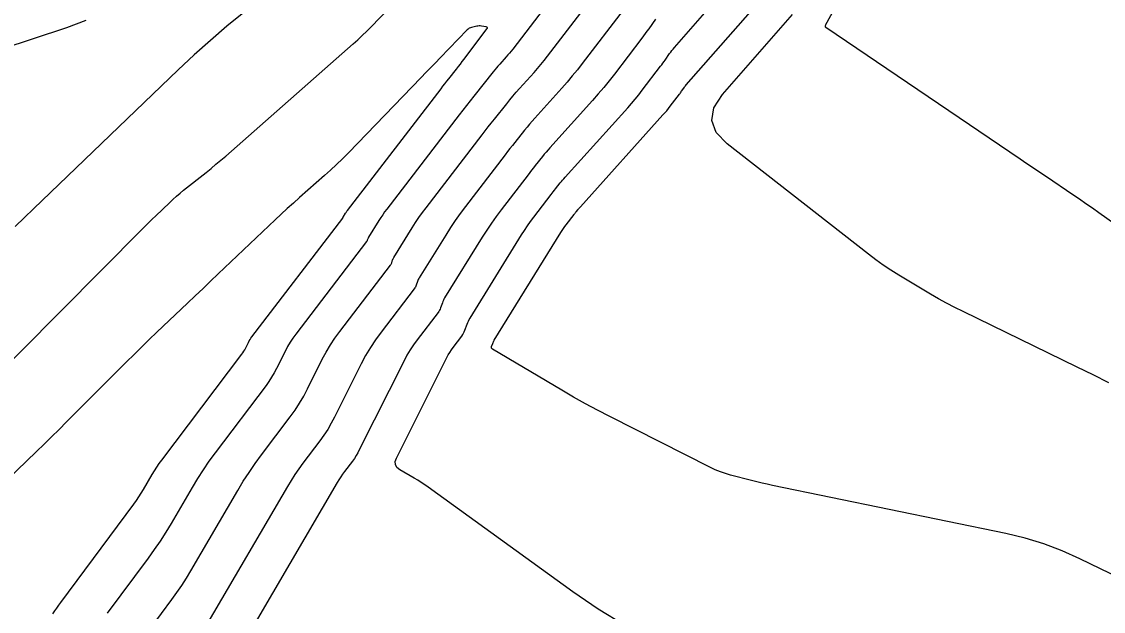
# Model space of a CAD drawing. Extents: x 1005228 to 1008882, y 1883389 to 1885754.
# Drawn here: x 1007755.5 to 1007862.3, y 1884414.4 to 1884472.7 of the extents above; entities that cross this region are included whole.
import ezdxf

# ---------------------------------------------------------------- set-up
doc = ezdxf.new("R2010")
doc.units = 0
doc.layers.add('C-ANNO-NOTE', color=7, linetype='Continuous')
doc.layers.add('S_BRIDGE', color=7, linetype='Continuous')

msp = doc.modelspace()

# ---------------------------------------------------------------- linework, layer by layer
at = {"layer": 'C-ANNO-NOTE'}
for points in [[(1007865.22, 1884451.37), (1007861.82, 1884453.78), (1007861.18, 1884454.23), (1007860.54, 1884454.68), (1007859.9, 1884455.12), (1007859.25, 1884455.56), (1007856.66, 1884457.32), (1007856.01, 1884457.75), (1007855.37, 1884458.19), (1007854.72, 1884458.63), (1007854.07, 1884459.07), (1007834.89, 1884472.06), (1007834.88, 1884472.07), (1007834.87, 1884472.09), (1007834.86, 1884472.11), (1007834.85, 1884472.13), (1007834.84, 1884472.21), (1007834.83, 1884472.23), (1007834.83, 1884472.25), (1007834.84, 1884472.27), (1007834.85, 1884472.29), (1007841.68, 1884484.75)], [(1007768.32, 1884412.87), (1007770.36, 1884415.61), (1007770.86, 1884416.3), (1007771.34, 1884417.01), (1007771.8, 1884417.73), (1007772.24, 1884418.46), (1007776.87, 1884426.38), (1007777.41, 1884427.29), (1007777.99, 1884428.17), (1007778.58, 1884429.04), (1007779.21, 1884429.9), (1007782.04, 1884433.65), (1007782.52, 1884434.31), (1007782.96, 1884434.99), (1007783.37, 1884435.69), (1007783.75, 1884436.41), (1007785.21, 1884439.33), (1007785.59, 1884440.04), (1007786.01, 1884440.74), (1007786.45, 1884441.42), (1007786.93, 1884442.08), (1007791.93, 1884448.61), (1007791.97, 1884448.67), (1007792, 1884448.73), (1007792.03, 1884448.79), (1007792.06, 1884448.86), (1007792.15, 1884449.13), (1007792.18, 1884449.19), (1007792.21, 1884449.26), (1007792.24, 1884449.32), (1007792.28, 1884449.38), (1007794.09, 1884452.31), (1007794.41, 1884452.82), (1007794.74, 1884453.31), (1007795.09, 1884453.8), (1007795.45, 1884454.28), (1007800.98, 1884461.48), (1007801.28, 1884461.87), (1007801.58, 1884462.26), (1007801.88, 1884462.64), (1007802.19, 1884463.02), (1007803.4, 1884464.55), (1007803.71, 1884464.93), (1007804.02, 1884465.31), (1007804.34, 1884465.68), (1007804.67, 1884466.04), (1007806.1, 1884467.63), (1007806.44, 1884468.02), (1007806.77, 1884468.41), (1007807.1, 1884468.82), (1007807.42, 1884469.23), (1007813.02, 1884476.56)], [(1007815.01, 1884413.08), (1007812.42, 1884414.66), (1007809.92, 1884416.37), (1007795.64, 1884426.72), (1007795.31, 1884426.95), (1007794.97, 1884427.18), (1007794.62, 1884427.4), (1007794.27, 1884427.61), (1007792.86, 1884428.43), (1007792.57, 1884428.66), (1007792.42, 1884428.93), (1007792.4, 1884429.23), (1007792.52, 1884429.58), (1007797.5, 1884439.51), (1007797.63, 1884439.76), (1007797.78, 1884440.01), (1007797.94, 1884440.26), (1007798.11, 1884440.49), (1007798.97, 1884441.62), (1007799.07, 1884441.76), (1007799.15, 1884441.89), (1007799.22, 1884442.04), (1007799.28, 1884442.19), (1007799.5, 1884442.8), (1007799.56, 1884442.96), (1007799.63, 1884443.1), (1007799.7, 1884443.25), (1007799.78, 1884443.39), (1007804.86, 1884451.6), (1007805.15, 1884452.05), (1007805.44, 1884452.49), (1007805.75, 1884452.92), (1007806.07, 1884453.35), (1007807.78, 1884455.58), (1007807.89, 1884455.72), (1007808, 1884455.87), (1007808.12, 1884456.01), (1007808.23, 1884456.16), (1007808.69, 1884456.73), (1007808.81, 1884456.87), (1007808.92, 1884457.01), (1007809.04, 1884457.15), (1007809.17, 1884457.29), (1007815.35, 1884464.16), (1007815.72, 1884464.58), (1007816.08, 1884465.01), (1007816.43, 1884465.44), (1007816.78, 1884465.88), (1007818.58, 1884468.25), (1007818.7, 1884468.4), (1007818.81, 1884468.55), (1007818.93, 1884468.71), (1007819.04, 1884468.86), (1007819.47, 1884469.49), (1007819.59, 1884469.64), (1007819.7, 1884469.8), (1007819.82, 1884469.94), (1007819.94, 1884470.09), (1007825.72, 1884476.7)], [(1007814.88, 1884473.79), (1007810.86, 1884468.52), (1007810.37, 1884467.9), (1007809.87, 1884467.29), (1007809.36, 1884466.68), (1007808.83, 1884466.09), (1007806.17, 1884463.12), (1007805.91, 1884462.84), (1007805.66, 1884462.54), (1007805.41, 1884462.24), (1007805.17, 1884461.94), (1007804.2, 1884460.73), (1007803.96, 1884460.43), (1007803.72, 1884460.13), (1007803.48, 1884459.82), (1007803.25, 1884459.51), (1007799.33, 1884454.42), (1007798.82, 1884453.73), (1007798.32, 1884453.03), (1007797.84, 1884452.32), (1007797.38, 1884451.59), (1007794.78, 1884447.38), (1007794.73, 1884447.3), (1007794.68, 1884447.21), (1007794.64, 1884447.11), (1007794.6, 1884447.02), (1007794.47, 1884446.64), (1007794.43, 1884446.54), (1007794.39, 1884446.45), (1007794.33, 1884446.37), (1007794.28, 1884446.28), (1007791.01, 1884442.01), (1007790.46, 1884441.26), (1007789.95, 1884440.49), (1007789.48, 1884439.69), (1007789.05, 1884438.87), (1007786.41, 1884433.61), (1007786.09, 1884433.01), (1007785.74, 1884432.41), (1007785.37, 1884431.84), (1007784.96, 1884431.28), (1007783.3, 1884429.07), (1007782.89, 1884428.51), (1007782.5, 1884427.95), (1007782.13, 1884427.37), (1007781.77, 1884426.78), (1007773.93, 1884413.35)], [(1007750.31, 1884468.87), (1007760.01, 1884472.07), (1007761.9, 1884472.81)], [(1007777.47, 1884473.55), (1007775.8, 1884472.19), (1007774.17, 1884470.79), (1007772.56, 1884469.36), (1007771, 1884467.89), (1007756.72, 1884454.19), (1007755.82, 1884453.32), (1007754.92, 1884452.44)], [(1007818.07, 1884472.88), (1007817.41, 1884471.94), (1007817.24, 1884471.71), (1007817.07, 1884471.48), (1007816.9, 1884471.25), (1007816.73, 1884471.02), (1007814.02, 1884467.46), (1007813.5, 1884466.8), (1007812.97, 1884466.15), (1007812.42, 1884465.51), (1007811.87, 1884464.88), (1007807.67, 1884460.21), (1007807.48, 1884459.99), (1007807.29, 1884459.78), (1007807.11, 1884459.56), (1007806.93, 1884459.34), (1007806.22, 1884458.44), (1007806.04, 1884458.22), (1007805.86, 1884458), (1007805.69, 1884457.77), (1007805.51, 1884457.54), (1007802.86, 1884454.08), (1007802.36, 1884453.43), (1007801.89, 1884452.76), (1007801.43, 1884452.07), (1007800.99, 1884451.38), (1007797.28, 1884445.39), (1007797.21, 1884445.27), (1007797.15, 1884445.16), (1007797.1, 1884445.03), (1007797.05, 1884444.91), (1007796.87, 1884444.41), (1007796.83, 1884444.29), (1007796.77, 1884444.17), (1007796.7, 1884444.06), (1007796.63, 1884443.95), (1007794.56, 1884441.25), (1007794.2, 1884440.76), (1007793.87, 1884440.25), (1007793.56, 1884439.73), (1007793.27, 1884439.19), (1007788.86, 1884430.39), (1007788.71, 1884430.1), (1007788.54, 1884429.82), (1007788.37, 1884429.55), (1007788.18, 1884429.28), (1007787.39, 1884428.25), (1007787.2, 1884427.98), (1007787.02, 1884427.72), (1007786.84, 1884427.44), (1007786.67, 1884427.17), (1007775.62, 1884408.25)], [(1007862.82, 1884437), (1007861.26, 1884437.78), (1007859.69, 1884438.55), (1007848.42, 1884444.04), (1007847.6, 1884444.44), (1007846.8, 1884444.87), (1007846, 1884445.31), (1007845.21, 1884445.77), (1007842.08, 1884447.64), (1007841.31, 1884448.12), (1007840.55, 1884448.62), (1007839.81, 1884449.15), (1007839.08, 1884449.7), (1007825.16, 1884460.59), (1007824.08, 1884461.72), (1007823.64, 1884462.9), (1007823.85, 1884464.16), (1007824.7, 1884465.47), (1007831.59, 1884473.36)], [(1007758.63, 1884414.22), (1007758.82, 1884414.5), (1007759.01, 1884414.78), (1007759.21, 1884415.06), (1007759.4, 1884415.33), (1007766.62, 1884425.03), (1007766.87, 1884425.38), (1007767.11, 1884425.74), (1007767.34, 1884426.1), (1007767.57, 1884426.47), (1007768.43, 1884427.95), (1007768.65, 1884428.32), (1007768.89, 1884428.68), (1007769.13, 1884429.03), (1007769.38, 1884429.37), (1007777.28, 1884439.84), (1007777.37, 1884439.98), (1007777.46, 1884440.12), (1007777.55, 1884440.26), (1007777.62, 1884440.4), (1007777.92, 1884440.99), (1007778, 1884441.14), (1007778.08, 1884441.28), (1007778.17, 1884441.41), (1007778.27, 1884441.55), (1007787.23, 1884453.27), (1007787.23, 1884453.28), (1007787.24, 1884453.29), (1007787.24, 1884453.3), (1007787.24, 1884453.31), (1007787.26, 1884453.34), (1007787.26, 1884453.35), (1007787.26, 1884453.36), (1007787.27, 1884453.36), (1007787.27, 1884453.37), (1007787.51, 1884453.75), (1007787.55, 1884453.81), (1007787.59, 1884453.88), (1007787.63, 1884453.94), (1007787.68, 1884454), (1007796.92, 1884466.03), (1007797.11, 1884466.27), (1007797.3, 1884466.52), (1007797.49, 1884466.76), (1007797.68, 1884467), (1007798.45, 1884467.97), (1007798.64, 1884468.22), (1007798.83, 1884468.46), (1007799.02, 1884468.7), (1007799.21, 1884468.95), (1007801.45, 1884471.93), (1007801.5, 1884472.01), (1007801.5, 1884472.07), (1007801.45, 1884472.12), (1007801.36, 1884472.14), (1007800.9, 1884472.21), (1007800.79, 1884472.22), (1007800.68, 1884472.22), (1007800.56, 1884472.21), (1007800.45, 1884472.19), (1007799.94, 1884472.07), (1007799.82, 1884472.04), (1007799.71, 1884471.99), (1007799.61, 1884471.92), (1007799.51, 1884471.84), (1007796.85, 1884469.08), (1007796.38, 1884468.6), (1007795.91, 1884468.11), (1007795.43, 1884467.62), (1007794.96, 1884467.13), (1007787.78, 1884459.7), (1007787.21, 1884459.12), (1007786.62, 1884458.55), (1007786.03, 1884457.99), (1007785.42, 1884457.45), (1007782.97, 1884455.29), (1007782.36, 1884454.75), (1007781.75, 1884454.2), (1007781.15, 1884453.64), (1007780.56, 1884453.08), (1007774.95, 1884447.75), (1007774.19, 1884447.03), (1007773.44, 1884446.31), (1007772.68, 1884445.59), (1007771.92, 1884444.87), (1007768.89, 1884441.99), (1007768.13, 1884441.27), (1007767.38, 1884440.54), (1007766.64, 1884439.81), (1007765.9, 1884439.07), (1007759.98, 1884433.14), (1007759.24, 1884432.41), (1007758.5, 1884431.68), (1007757.76, 1884430.95), (1007757.01, 1884430.23), (1007753.11, 1884426.48)]]:
    msp.add_lwpolyline(points, dxfattribs=at)
at = {"layer": 'S_BRIDGE'}
for points in [[(1007811.17, 1884479.33), (1007803.99, 1884469.93), (1007803.84, 1884469.73), (1007803.68, 1884469.54), (1007803.52, 1884469.36), (1007803.36, 1884469.17), (1007802.71, 1884468.44), (1007802.54, 1884468.26), (1007802.38, 1884468.08), (1007802.23, 1884467.89), (1007802.07, 1884467.7), (1007800.17, 1884465.31), (1007799.8, 1884464.85), (1007799.44, 1884464.39), (1007799.08, 1884463.92), (1007798.72, 1884463.45), (1007791.56, 1884454.14), (1007791.36, 1884453.87), (1007791.17, 1884453.6), (1007790.98, 1884453.32), (1007790.8, 1884453.03), (1007789.77, 1884451.38), (1007789.75, 1884451.34), (1007789.74, 1884451.31), (1007789.72, 1884451.27), (1007789.71, 1884451.23), (1007789.65, 1884451.08), (1007789.64, 1884451.05), (1007789.62, 1884451.01), (1007789.6, 1884450.98), (1007789.58, 1884450.94), (1007782.6, 1884441.81), (1007782.31, 1884441.42), (1007782.04, 1884441.01), (1007781.79, 1884440.59), (1007781.57, 1884440.16), (1007780.69, 1884438.41), (1007780.46, 1884437.98), (1007780.21, 1884437.55), (1007779.94, 1884437.15), (1007779.66, 1884436.75), (1007774.64, 1884430.09), (1007774.03, 1884429.26), (1007773.45, 1884428.42), (1007772.89, 1884427.55), (1007772.36, 1884426.68), (1007770.29, 1884423.13), (1007769.76, 1884422.25), (1007769.21, 1884421.38), (1007768.63, 1884420.54), (1007768.03, 1884419.7), (1007763.99, 1884414.27)], [(1007866.94, 1884416.23), (1007859.95, 1884419.63), (1007858.19, 1884420.42), (1007856.38, 1884421.1), (1007854.54, 1884421.66), (1007852.65, 1884422.12), (1007829.63, 1884426.88), (1007829.11, 1884426.99), (1007828.59, 1884427.11), (1007828.07, 1884427.23), (1007827.56, 1884427.36), (1007825.49, 1884427.9), (1007824.98, 1884428.05), (1007824.48, 1884428.22), (1007823.98, 1884428.42), (1007823.5, 1884428.65), (1007813.57, 1884433.68), (1007812.37, 1884434.3), (1007811.18, 1884434.94), (1007810, 1884435.6), (1007808.83, 1884436.28), (1007802, 1884440.33), (1007801.94, 1884440.38), (1007801.9, 1884440.44), (1007801.89, 1884440.51), (1007801.91, 1884440.58), (1007802.02, 1884440.9), (1007802.05, 1884440.98), (1007802.09, 1884441.06), (1007802.13, 1884441.14), (1007802.17, 1884441.21), (1007808.74, 1884451.83), (1007808.86, 1884452.03), (1007809, 1884452.22), (1007809.13, 1884452.42), (1007809.28, 1884452.61), (1007810.04, 1884453.61), (1007810.09, 1884453.67), (1007810.14, 1884453.74), (1007810.2, 1884453.8), (1007810.25, 1884453.87), (1007810.45, 1884454.12), (1007810.5, 1884454.19), (1007810.56, 1884454.25), (1007810.61, 1884454.31), (1007810.67, 1884454.38), (1007818.82, 1884463.44), (1007819.01, 1884463.65), (1007819.19, 1884463.86), (1007819.36, 1884464.08), (1007819.54, 1884464.3), (1007820.44, 1884465.48), (1007820.5, 1884465.56), (1007820.55, 1884465.63), (1007820.61, 1884465.71), (1007820.66, 1884465.79), (1007820.88, 1884466.1), (1007820.94, 1884466.17), (1007820.99, 1884466.25), (1007821.05, 1884466.32), (1007821.12, 1884466.4), (1007828.66, 1884475.03)], [(1007751.38, 1884436.02), (1007767.43, 1884452.16), (1007767.76, 1884452.5), (1007768.09, 1884452.82), (1007768.43, 1884453.15), (1007768.77, 1884453.48), (1007770.12, 1884454.78), (1007770.46, 1884455.1), (1007770.81, 1884455.41), (1007771.17, 1884455.71), (1007771.53, 1884456.01), (1007773.75, 1884457.77), (1007774.24, 1884458.17), (1007774.72, 1884458.57), (1007775.2, 1884458.97), (1007775.68, 1884459.39), (1007788.25, 1884470.45), (1007788.7, 1884470.86), (1007789.15, 1884471.28), (1007789.59, 1884471.7), (1007790.02, 1884472.14), (1007791.73, 1884473.9)]]:
    msp.add_lwpolyline(points, dxfattribs=at)

doc.saveas('drawing.dxf')
